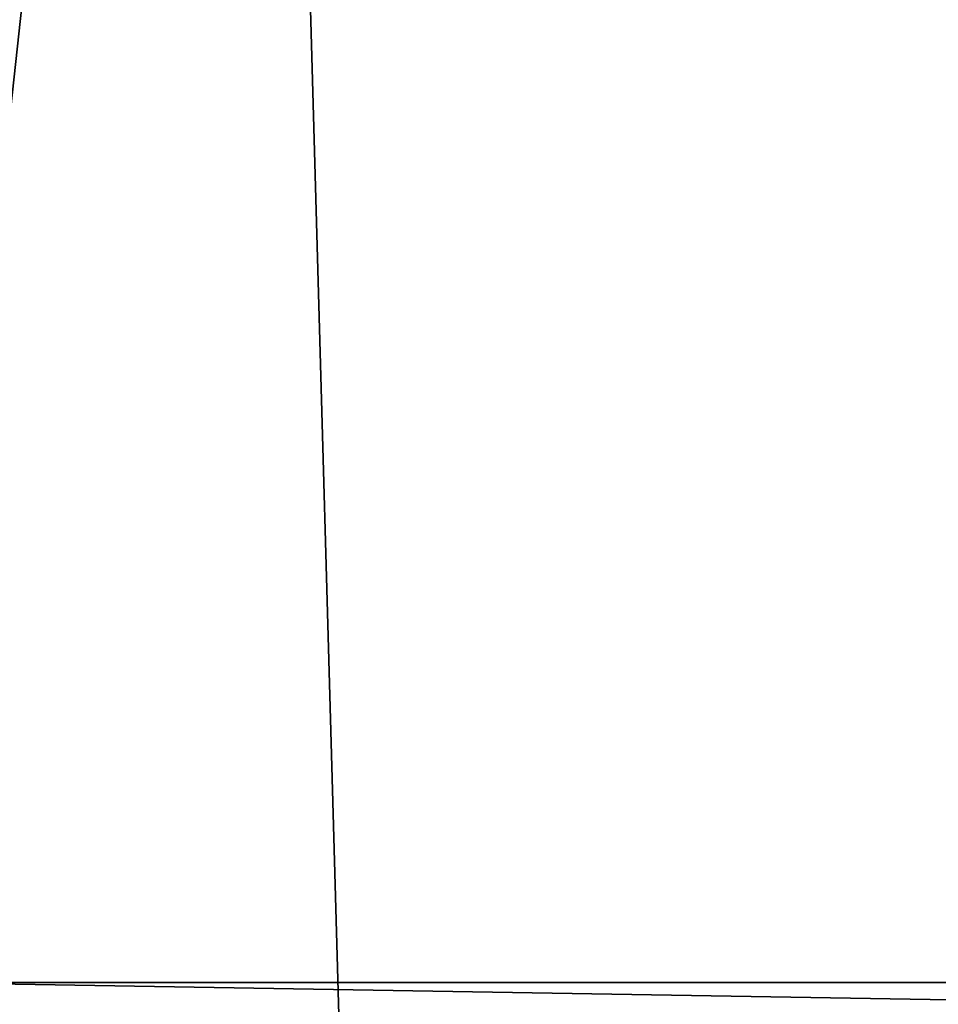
# Model space of a CAD drawing. Header units: millimetres. Extents: x -455 to 455, y -678 to 20.
# Tile 630 of 656: x 2.895 to 3.731, y -41.73 to -40.835. Entities that reach past the tile are written whole.
import ezdxf

# ---------------------------------------------------------------- set-up
doc = ezdxf.new("R2010")
doc.units = ezdxf.units.MM
doc.header["$LTSCALE"] = 65.185185
for name, color, linetype in [('252', 7, 'CONTINUOUS'), ('371', 7, 'CONTINUOUS'), ('389', 7, 'CONTINUOUS'), ('390', 7, 'CONTINUOUS'), ('452', 7, 'CONTINUOUS')]:
    doc.layers.add(name, color=color, linetype=linetype)

msp = doc.modelspace()

# ---------------------------------------------------------------- linework, layer by layer
at = {"layer": '252', "linetype": 'Continuous'}
for points in [[(2, -74.7, 19.85), (4.12132, -74.7, 18.97132), (2, 0, 19.85), (2, -74.7, 19.85)], [(2, 0, 19.85), (4.12132, -74.7, 18.97132), (4.05766, -6.35551, 19.03312), (2, 0, 19.85)]]:
    msp.add_3dface(points, dxfattribs=at)
at = {"layer": '371', "linetype": 'Continuous'}
for points in [[(2.80011, -41.71041, -13.3424), (4.70004, -41.74209, -13.33555), (2.80003, -41.74208, -13.33556), (2.80011, -41.71041, -13.3424)], [(4.70015, -41.71041, -13.3424), (4.70004, -41.74209, -13.33555), (2.80011, -41.71041, -13.3424), (4.70015, -41.71041, -13.3424)]]:
    msp.add_3dface(points, dxfattribs=at)
at = {"layer": '389', "linetype": 'Continuous'}
for points in [[(2.50012, -41.65042, -13.04819), (2.8745, -38.32377, -13.65124), (3.95223, -35.15983, -14.22523), (2.50012, -41.65042, -13.04819)], [(2.50012, -41.65042, -13.04819), (3.95223, -35.15983, -14.22523), (2.58787, -41.69236, -13.25628), (2.50012, -41.65042, -13.04819)], [(2.58787, -41.69236, -13.25628), (3.95223, -35.15983, -14.22523), (4.01981, -35.23066, -14.43766), (2.58787, -41.69236, -13.25628)], [(4.2033, -35.33166, -14.5211), (2.58787, -41.69236, -13.25628), (4.01981, -35.23066, -14.43766), (4.2033, -35.33166, -14.5211)], [(3.15492, -38.44549, -13.94571), (2.58787, -41.69236, -13.25628), (4.2033, -35.33166, -14.5211), (3.15492, -38.44549, -13.94571)], [(2.80011, -41.71041, -13.3424), (2.58787, -41.69236, -13.25628), (3.15492, -38.44549, -13.94571), (2.80011, -41.71041, -13.3424)]]:
    msp.add_3dface(points, dxfattribs=at)
at = {"layer": '390', "linetype": 'Continuous'}
for points in [[(4.70015, -41.71041, -13.3424), (2.80011, -41.71041, -13.3424), (3.15492, -38.44549, -13.94571), (4.70015, -41.71041, -13.3424)], [(4.70015, -41.71041, -13.3424), (3.15492, -38.44549, -13.94571), (5.00903, -38.86036, -13.94428), (4.70015, -41.71041, -13.3424)]]:
    msp.add_3dface(points, dxfattribs=at)
at = {"layer": '452', "linetype": 'Continuous'}
for points in [[(2.35355, -41.71041, -6.29645), (3.86361, -35.35332, -6.65), (2.84474, -38.45956, -6.65), (2.35355, -41.71041, -6.29645)], [(3.86361, -35.35332, -6.65), (2.35355, -41.71041, -6.29645), (3.7042, -35.41294, -6.32341), (3.86361, -35.35332, -6.65)], [(2.35355, -41.71041, -6.29645), (2, -41.71041, -6.15), (3.7042, -35.41294, -6.32341), (2.35355, -41.71041, -6.29645)], [(2, -41.71041, -6.15), (2.30598, -38.59628, -6.15), (3.7042, -35.41294, -6.32341), (2, -41.71041, -6.15)]]:
    msp.add_3dface(points, dxfattribs=at)

doc.saveas('drawing.dxf')
